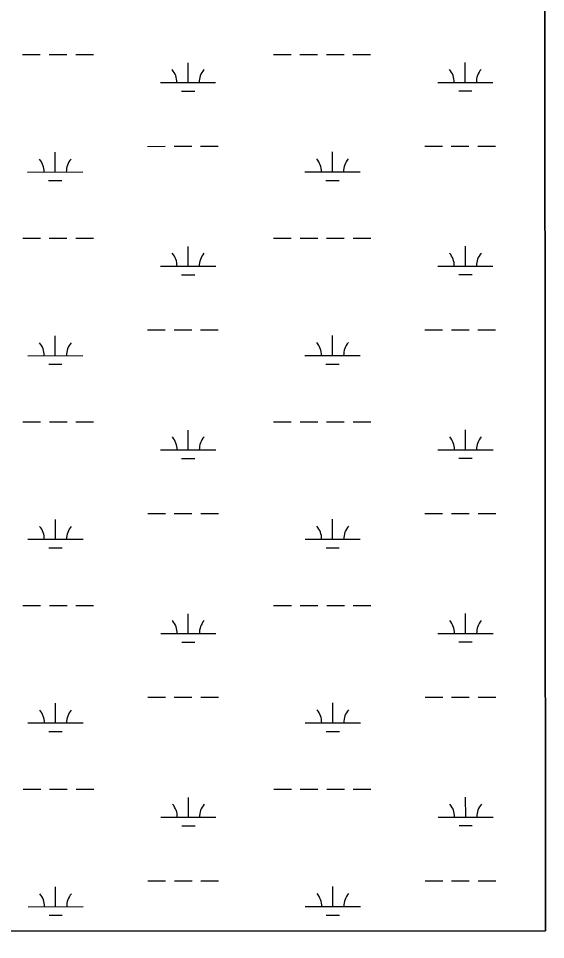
# Model space of a CAD drawing. Extents: x 3279314 to 3317160, y 734079 to 759431.
# Drawn here: x 3313987 to 3314941, y 739456 to 741124 of the extents above; entities that cross this region are included whole.
import ezdxf

# ---------------------------------------------------------------- set-up
doc = ezdxf.new("R2010")
doc.units = 0
for name, color, linetype in [('V-GRID-FRAM', 7, 'Continuous'), ('V-SITE-VEGE', 7, 'Continuous'), ('V-WETL-SWMP', 7, 'Continuous')]:
    doc.layers.add(name, color=color, linetype=linetype)

msp = doc.modelspace()

# ---------------------------------------------------------------- linework, layer by layer
at = {"layer": 'V-GRID-FRAM'}
msp.add_lwpolyline([(3283455.7, 757641.4), (3314923.7, 757657.4), (3314940.9, 739471.9), (3283457, 739455.9), (3283455.7, 757641.4)], dxfattribs=at)
at = {"layer": 'V-SITE-VEGE'}
for p, q in [((3314940.9, 739471.9), (3314938.8, 741741.6)), ((3313424.4, 739471.1), (3314940.9, 739471.9))]:
    msp.add_line(p, q, dxfattribs=at)
at = {"layer": 'V-WETL-SWMP'}
for p, q in [((3314940.9, 739471.9), (3314938.8, 741741.6)), ((3314940.9, 739471.9), (3314938.8, 741741.6)), ((3313994.3, 741058.8), (3314026.3, 741058.8)), ((3314042.3, 741058.8), (3314074.3, 741058.8)), ((3314090.3, 741058.9), (3314122.3, 741058.9)), ((3314448.2, 741059), (3314480.2, 741059.1)), ((3314496.2, 741059.1), (3314528.2, 741059.1)), ((3314544.2, 741059.1), (3314576.2, 741059.1)), ((3314592.2, 741059.1), (3314624.2, 741059.1)), ((3314293.7, 741008.2), (3314293.7, 741044.2)), ((3314795.6, 741008.5), (3314795.6, 741044.5)), ((3314243.7, 741008.2), (3314343.7, 741008.2)), ((3314745.6, 741008.4), (3314845.6, 741008.5)), ((3314281.7, 740992.8), (3314305.7, 740992.8)), ((3314783.6, 740993), (3314807.6, 740993)), ((3314220.3, 740892.7), (3314252.3, 740892.8)), ((3314268.3, 740892.8), (3314300.3, 740892.8)), ((3314316.3, 740892.8), (3314348.3, 740892.8)), ((3314722.2, 740893), (3314754.2, 740893)), ((3314770.2, 740893), (3314802.2, 740893)), ((3314818.2, 740893), (3314850.2, 740893.1)), ((3314053.3, 740846.2), (3314053.3, 740882.2)), ((3314555.2, 740846.5), (3314555.2, 740882.5)), ((3314003.3, 740846.2), (3314103.3, 740846.3)), ((3314505.2, 740846.5), (3314605.2, 740846.5)), ((3314041.3, 740830.8), (3314065.3, 740830.8)), ((3314543.2, 740831), (3314567.2, 740831.1)), ((3313994.5, 740726.1), (3314026.5, 740726.1)), ((3314042.5, 740726.2), (3314074.5, 740726.2)), ((3314090.5, 740726.2), (3314122.5, 740726.2)), ((3314448.4, 740726.4), (3314480.4, 740726.4)), ((3314496.4, 740726.4), (3314528.4, 740726.4)), ((3314544.4, 740726.4), (3314576.4, 740726.4)), ((3314592.4, 740726.4), (3314624.4, 740726.4)), ((3314293.8, 740675.5), (3314293.8, 740711.5)), ((3314795.7, 740675.8), (3314795.7, 740711.8)), ((3314243.8, 740675.5), (3314343.8, 740675.6)), ((3314745.7, 740675.8), (3314845.7, 740675.8)), ((3314281.8, 740660.1), (3314305.8, 740660.1)), ((3314783.8, 740660.4), (3314807.8, 740660.4)), ((3314220.5, 740560.1), (3314252.5, 740560.1)), ((3314268.5, 740560.1), (3314300.5, 740560.1)), ((3314316.5, 740560.1), (3314348.5, 740560.1)), ((3314722.4, 740560.3), (3314754.4, 740560.3)), ((3314770.4, 740560.3), (3314802.4, 740560.4)), ((3314818.4, 740560.4), (3314850.4, 740560.4)), ((3314053.4, 740513.6), (3314053.4, 740549.6)), ((3314555.4, 740513.8), (3314555.3, 740549.8)), ((3314003.4, 740513.5), (3314103.4, 740513.6)), ((3314505.4, 740513.8), (3314605.4, 740513.8)), ((3314041.5, 740498.1), (3314065.5, 740498.1)), ((3314543.4, 740498.4), (3314567.4, 740498.4)), ((3313994.7, 740393.5), (3314026.7, 740393.5)), ((3314042.7, 740393.5), (3314074.7, 740393.5)), ((3314090.7, 740393.5), (3314122.7, 740393.5)), ((3314448.6, 740393.7), (3314480.6, 740393.7)), ((3314496.6, 740393.7), (3314528.6, 740393.7)), ((3314544.6, 740393.7), (3314576.6, 740393.7)), ((3314592.6, 740393.8), (3314624.6, 740393.8)), ((3314294, 740342.9), (3314294, 740378.9)), ((3314795.9, 740343.1), (3314795.9, 740379.1)), ((3314244, 740342.8), (3314344, 740342.9)), ((3314745.9, 740343.1), (3314845.9, 740343.1)), ((3314282, 740327.4), (3314306, 740327.4)), ((3314783.9, 740327.7), (3314807.9, 740327.7)), ((3314220.7, 740227.4), (3314252.7, 740227.4)), ((3314268.7, 740227.4), (3314300.7, 740227.4)), ((3314316.7, 740227.4), (3314348.7, 740227.5)), ((3314722.6, 740227.6), (3314754.6, 740227.7)), ((3314770.6, 740227.7), (3314802.6, 740227.7)), ((3314818.6, 740227.7), (3314850.6, 740227.7)), ((3314053.6, 740180.9), (3314053.6, 740216.9)), ((3314555.5, 740181.1), (3314555.5, 740217.1)), ((3314003.6, 740180.9), (3314103.6, 740180.9)), ((3314505.5, 740181.1), (3314605.5, 740181.2)), ((3314041.6, 740165.4), (3314065.6, 740165.5)), ((3314543.5, 740165.7), (3314567.5, 740165.7)), ((3313994.8, 740060.8), (3314026.8, 740060.8)), ((3314042.8, 740060.8), (3314074.8, 740060.8)), ((3314090.8, 740060.8), (3314122.8, 740060.8)), ((3314448.7, 740061), (3314480.7, 740061)), ((3314496.7, 740061), (3314528.7, 740061)), ((3314544.7, 740061.1), (3314576.7, 740061.1)), ((3314592.7, 740061.1), (3314624.7, 740061.1)), ((3314294.2, 740010.2), (3314294.2, 740046.2)), ((3314796.1, 740010.4), (3314796.1, 740046.4)), ((3314244.2, 740010.2), (3314344.2, 740010.2)), ((3314746.1, 740010.4), (3314846.1, 740010.5)), ((3314282.2, 739994.8), (3314306.2, 739994.8)), ((3314784.1, 739995), (3314808.1, 739995)), ((3314220.8, 739894.7), (3314252.8, 739894.7)), ((3314268.8, 739894.7), (3314300.8, 739894.8)), ((3314316.8, 739894.8), (3314348.8, 739894.8)), ((3314722.7, 739895), (3314754.7, 739895)), ((3314770.7, 739895), (3314802.7, 739895)), ((3314818.7, 739895), (3314850.7, 739895)), ((3314053.8, 739848.2), (3314053.8, 739884.2)), ((3314555.7, 739848.5), (3314555.7, 739884.5)), ((3314003.8, 739848.2), (3314103.8, 739848.2)), ((3314505.7, 739848.4), (3314605.7, 739848.5)), ((3314041.8, 739832.8), (3314065.8, 739832.8)), ((3314543.7, 739833), (3314567.7, 739833)), ((3313995, 739728.1), (3314027, 739728.1)), ((3314043, 739728.1), (3314075, 739728.1)), ((3314091, 739728.2), (3314123, 739728.2)), ((3314448.9, 739728.3), (3314480.9, 739728.4)), ((3314496.9, 739728.4), (3314528.9, 739728.4)), ((3314544.9, 739728.4), (3314576.9, 739728.4)), ((3314592.9, 739728.4), (3314624.9, 739728.4)), ((3314294.3, 739677.5), (3314294.3, 739713.5)), ((3314796.3, 739677.8), (3314796.2, 739713.8)), ((3314244.3, 739677.5), (3314344.3, 739677.5)), ((3314746.3, 739677.7), (3314846.3, 739677.8)), ((3314282.4, 739662.1), (3314306.4, 739662.1)), ((3314784.3, 739662.3), (3314808.3, 739662.3)), ((3314221, 739562), (3314253, 739562.1)), ((3314269, 739562.1), (3314301, 739562.1)), ((3314317, 739562.1), (3314349, 739562.1)), ((3314722.9, 739562.3), (3314754.9, 739562.3)), ((3314770.9, 739562.3), (3314802.9, 739562.3)), ((3314818.9, 739562.3), (3314850.9, 739562.4)), ((3314054, 739515.5), (3314053.9, 739551.5)), ((3314555.9, 739515.8), (3314555.8, 739551.8)), ((3314004, 739515.5), (3314104, 739515.6)), ((3314505.9, 739515.8), (3314605.9, 739515.8)), ((3314042, 739500.1), (3314066, 739500.1)), ((3314543.9, 739500.3), (3314567.9, 739500.4)), ((3313424.4, 739471.1), (3314940.9, 739471.9)), ((3313424.4, 739471.1), (3314940.9, 739471.9))]:
    msp.add_line(p, q, dxfattribs=at)
for centre, start, end in [((3314238.4, 741008.7), 359.2573, 40.801), ((3314348.9, 741008.7), 139.2573, 180.801), ((3314740.3, 741008.9), 359.2573, 40.801), ((3314850.8, 741009), 139.2573, 180.801), ((3313998, 740846.7), 359.2573, 40.801), ((3314108.5, 740846.7), 139.2573, 180.801), ((3314499.9, 740846.9), 359.2573, 40.801), ((3314610.4, 740847), 139.2573, 180.801), ((3314238.6, 740676), 359.2573, 40.801), ((3314349.1, 740676), 139.2573, 180.801), ((3314740.5, 740676.2), 359.2573, 40.801), ((3314851, 740676.3), 139.2573, 180.801), ((3313998.2, 740514), 359.2573, 40.801), ((3314108.7, 740514.1), 139.2573, 180.801), ((3314500.1, 740514.3), 359.2573, 40.801), ((3314610.6, 740514.3), 139.2573, 180.801), ((3314238.8, 740343.3), 359.2573, 40.801), ((3314349.3, 740343.4), 139.2573, 180.801), ((3314740.7, 740343.6), 359.2573, 40.801), ((3314851.2, 740343.6), 139.2573, 180.801), ((3313998.4, 740181.3), 359.2573, 40.801), ((3314108.9, 740181.4), 139.2573, 180.801), ((3314500.3, 740181.6), 359.2573, 40.801), ((3314610.8, 740181.6), 139.2573, 180.801), ((3314238.9, 740010.6), 359.2573, 40.801), ((3314349.4, 740010.7), 139.2573, 180.801), ((3314740.8, 740010.9), 359.2573, 40.801), ((3314851.3, 740010.9), 139.2573, 180.801), ((3313998.5, 739848.7), 359.2573, 40.801), ((3314109, 739848.7), 139.2573, 180.801), ((3314500.5, 739848.9), 359.2573, 40.801), ((3314610.9, 739849), 139.2573, 180.801), ((3314239.1, 739678), 359.2573, 40.801), ((3314349.6, 739678), 139.2573, 180.801), ((3314741, 739678.2), 359.2573, 40.801), ((3314851.5, 739678.3), 139.2573, 180.801), ((3313998.7, 739516), 359.2573, 40.801), ((3314109.2, 739516), 139.2573, 180.801), ((3314500.6, 739516.2), 359.2573, 40.801), ((3314611.1, 739516.3), 139.2573, 180.801)]:
    msp.add_arc(centre, 35.2, start, end, dxfattribs=at)

doc.saveas('drawing.dxf')
